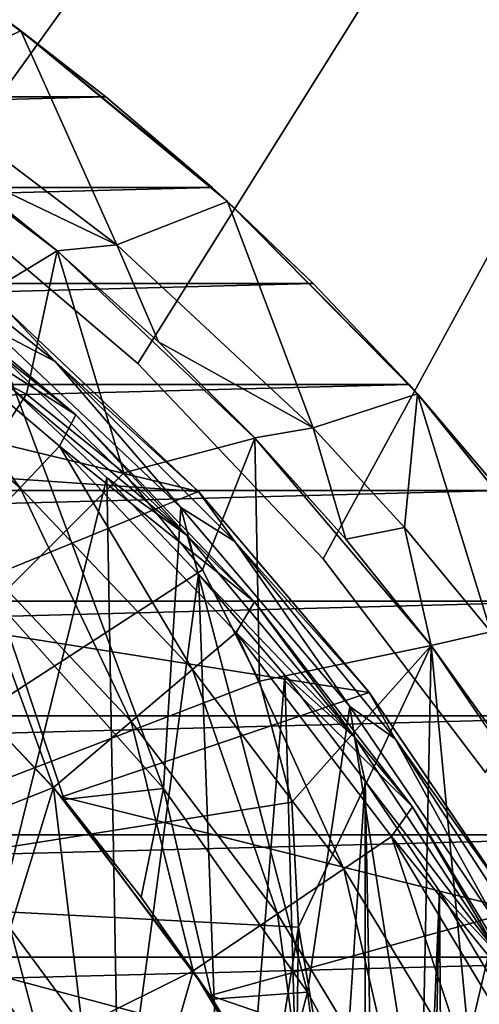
# Model space of a CAD drawing. Header units: millimetres. Extents: x -108 to 102, y -42 to 80.
# Tile 530 of 539: x 67.78 to 71.62, y 44.21 to 52.44. Entities that reach past the tile are written whole.
import ezdxf

# ---------------------------------------------------------------- set-up
doc = ezdxf.new("R2010")
doc.units = ezdxf.units.MM
doc.header["$LTSCALE"] = 81.481481
for name, color, linetype in [('20', 7, 'CONTINUOUS'), ('21', 7, 'CONTINUOUS'), ('2692', 7, 'CONTINUOUS'), ('2694', 7, 'CONTINUOUS'), ('2706', 7, 'CONTINUOUS'), ('2707', 7, 'CONTINUOUS'), ('2709', 7, 'CONTINUOUS'), ('2710', 7, 'CONTINUOUS'), ('2773', 7, 'CONTINUOUS'), ('2775', 7, 'CONTINUOUS'), ('2776', 7, 'CONTINUOUS'), ('2779', 7, 'CONTINUOUS'), ('2780', 7, 'CONTINUOUS'), ('2782', 7, 'CONTINUOUS'), ('2783', 7, 'CONTINUOUS'), ('2784', 7, 'CONTINUOUS'), ('2792', 7, 'CONTINUOUS'), ('39', 7, 'CONTINUOUS'), ('40', 7, 'CONTINUOUS'), ('41', 7, 'CONTINUOUS'), ('42', 7, 'CONTINUOUS'), ('48', 7, 'CONTINUOUS'), ('5', 7, 'CONTINUOUS'), ('8', 7, 'CONTINUOUS'), ('9', 7, 'CONTINUOUS')]:
    doc.layers.add(name, color=color, linetype=linetype)

msp = doc.modelspace()

# ---------------------------------------------------------------- linework, layer by layer
at = {"layer": '20', "color": 7, "linetype": 'CONTINUOUS', "true_color": 0x96918c}
for points in [[(65.9444, 53.581, 104.9949), (67.7904, 52.3442, 104.5448), (66.8191, 51.9014, 104.3836), (65.9444, 53.581, 104.9949)], [(66.8191, 51.9014, 104.3836), (67.7904, 52.3442, 104.5448), (68.5931, 50.556, 103.8939), (66.8191, 51.9014, 104.3836)], [(67.7904, 52.3442, 104.5448), (69.5172, 50.9177, 104.0255), (68.5931, 50.556, 103.8939), (67.7904, 52.3442, 104.5448)], [(68.5931, 50.556, 103.8939), (69.5172, 50.9177, 104.0255), (70.2322, 49.0254, 103.3368), (68.5931, 50.556, 103.8939)], [(69.5172, 50.9177, 104.0255), (71.1044, 49.3108, 103.4407), (70.2322, 49.0254, 103.3368), (69.5172, 50.9177, 104.0255)], [(70.2322, 49.0254, 103.3368), (71.1044, 49.3108, 103.4407), (70.9947, 48.1947, 103.0345), (70.2322, 49.0254, 103.3368)], [(70.9947, 48.1947, 103.0345), (71.1044, 49.3108, 103.4407), (71.7165, 47.3217, 102.7167), (70.9947, 48.1947, 103.0345)], [(71.1044, 49.3108, 103.4407), (72.5291, 47.5386, 102.7957), (71.7165, 47.3217, 102.7167), (71.1044, 49.3108, 103.4407)]]:
    msp.add_3dface(points, dxfattribs=at)
at = {"layer": '21', "color": 7, "linetype": 'CONTINUOUS', "true_color": 0x96918c}
for points in [[(66.2847, 51.8813, 115.05), (68.0942, 50.5061, 115.05), (66.9081, 49.7835, 115.05), (66.2847, 51.8813, 115.05)], [(66.9081, 49.7835, 115.05), (68.0942, 50.5061, 115.05), (67.8393, 49.309, 115.05), (66.9081, 49.7835, 115.05)], [(68.0942, 50.5061, 115.05), (68.6513, 48.6513, 115.05), (67.8393, 49.309, 115.05), (68.0942, 50.5061, 115.05)], [(68.0942, 50.5061, 115.05), (69.7463, 48.9412, 115.05), (68.6513, 48.6513, 115.05), (68.0942, 50.5061, 115.05)], [(68.6513, 48.6513, 115.05), (69.7463, 48.9412, 115.05), (69.309, 47.8393, 115.05), (68.6513, 48.6513, 115.05)], [(69.309, 47.8393, 115.05), (69.7463, 48.9412, 115.05), (69.7835, 46.9081, 115.05), (69.309, 47.8393, 115.05)], [(69.7463, 48.9412, 115.05), (71.2183, 47.2079, 115.05), (69.7835, 46.9081, 115.05), (69.7463, 48.9412, 115.05)], [(69.7835, 46.9081, 115.05), (71.2183, 47.2079, 115.05), (70.0541, 45.8986, 115.05), (69.7835, 46.9081, 115.05)], [(70.0541, 45.8986, 115.05), (71.2183, 47.2079, 115.05), (70.1089, 44.8547, 115.05), (70.0541, 45.8986, 115.05)], [(71.2183, 47.2079, 115.05), (71.0583, 39.255, 115.05), (70.1089, 44.8547, 115.05), (71.2183, 47.2079, 115.05)], [(71.0583, 39.255, 115.05), (71.2183, 47.2079, 115.05), (72.0133, 38.8298, 115.05), (71.0583, 39.255, 115.05)], [(71.2183, 47.2079, 115.05), (72.4935, 45.3271, 115.05), (72.0133, 38.8298, 115.05), (71.2183, 47.2079, 115.05)], [(70.1089, 44.8547, 115.05), (70.0357, 39.4724, 115.05), (69.9454, 43.8222, 115.05), (70.1089, 44.8547, 115.05)], [(71.0583, 39.255, 115.05), (70.0357, 39.4724, 115.05), (70.1089, 44.8547, 115.05), (71.0583, 39.255, 115.05)]]:
    msp.add_3dface(points, dxfattribs=at)
at = {"layer": '2692', "color": 7, "linetype": 'CONTINUOUS'}
for points in [[(66.5963, 50.5296, 96.7679), (66.4808, 50.2605, 98.8325), (68.2499, 49.1359, 96.7679), (66.5963, 50.5296, 96.7679)], [(66.1909, 49.8792, 100.863), (67.7852, 48.525, 100.863), (66.4808, 50.2605, 98.8325), (66.1909, 49.8792, 100.863)], [(66.4808, 50.2605, 98.8325), (67.7852, 48.525, 100.863), (68.1146, 48.8727, 98.8325), (66.4808, 50.2605, 98.8325)], [(66.4808, 50.2605, 98.8325), (68.1146, 48.8727, 98.8325), (68.2499, 49.1359, 96.7679), (66.4808, 50.2605, 98.8325)], [(66.1909, 49.8792, 100.863), (67.325, 48.0392, 102.839), (67.7852, 48.525, 100.863), (66.1909, 49.8792, 100.863)], [(68.2499, 49.1359, 96.7679), (68.1146, 48.8727, 98.8325), (69.744, 47.5725, 96.7679), (68.2499, 49.1359, 96.7679)], [(67.7852, 48.525, 100.863), (69.2237, 47.0064, 100.863), (68.1146, 48.8727, 98.8325), (67.7852, 48.525, 100.863)], [(68.1146, 48.8727, 98.8325), (69.2237, 47.0064, 100.863), (69.5887, 47.3165, 98.8325), (68.1146, 48.8727, 98.8325)], [(68.1146, 48.8727, 98.8325), (69.5887, 47.3165, 98.8325), (69.744, 47.5725, 96.7679), (68.1146, 48.8727, 98.8325)], [(67.325, 48.0392, 102.839), (68.7137, 46.5732, 102.839), (67.7852, 48.525, 100.863), (67.325, 48.0392, 102.839)], [(67.7852, 48.525, 100.863), (68.7137, 46.5732, 102.839), (69.2237, 47.0064, 100.863), (67.7852, 48.525, 100.863)], [(66.7382, 47.4197, 104.7427), (68.0633, 46.0208, 104.7427), (67.325, 48.0392, 102.839), (66.7382, 47.4197, 104.7427)], [(67.325, 48.0392, 102.839), (68.0633, 46.0208, 104.7427), (68.7137, 46.5732, 102.839), (67.325, 48.0392, 102.839)], [(69.744, 47.5725, 96.7679), (69.5887, 47.3165, 98.8325), (71.0613, 45.8574, 96.7679), (69.744, 47.5725, 96.7679)], [(66.7382, 47.4197, 104.7427), (67.0532, 45.6205, 106.55), (68.0633, 46.0208, 104.7427), (66.7382, 47.4197, 104.7427)], [(69.2237, 47.0064, 100.863), (70.4895, 45.3412, 100.863), (69.5887, 47.3165, 98.8325), (69.2237, 47.0064, 100.863)], [(69.5887, 47.3165, 98.8325), (70.4895, 45.3412, 100.863), (70.886, 45.61, 98.8325), (69.5887, 47.3165, 98.8325)], [(69.5887, 47.3165, 98.8325), (70.886, 45.61, 98.8325), (71.0613, 45.8574, 96.7679), (69.5887, 47.3165, 98.8325)], [(68.7137, 46.5732, 102.839), (69.9357, 44.9657, 102.839), (69.2237, 47.0064, 100.863), (68.7137, 46.5732, 102.839)], [(69.2237, 47.0064, 100.863), (69.9357, 44.9657, 102.839), (70.4895, 45.3412, 100.863), (69.2237, 47.0064, 100.863)], [(68.0633, 46.0208, 104.7427), (69.2294, 44.4868, 104.7427), (68.7137, 46.5732, 102.839), (68.0633, 46.0208, 104.7427)], [(68.7137, 46.5732, 102.839), (69.2294, 44.4868, 104.7427), (69.9357, 44.9657, 102.839), (68.7137, 46.5732, 102.839)], [(67.0532, 45.6205, 106.55), (67.701, 44.8431, 106.55), (68.0633, 46.0208, 104.7427), (67.0532, 45.6205, 106.55)], [(67.701, 44.8431, 106.55), (68.3022, 44.0261, 106.55), (68.0633, 46.0208, 104.7427), (67.701, 44.8431, 106.55)], [(68.0633, 46.0208, 104.7427), (68.3022, 44.0261, 106.55), (69.2294, 44.4868, 104.7427), (68.0633, 46.0208, 104.7427)], [(71.0613, 45.8574, 96.7679), (70.886, 45.61, 98.8325), (72.1866, 44.0107, 96.7679), (71.0613, 45.8574, 96.7679)], [(70.4895, 45.3412, 100.863), (71.5679, 43.5489, 100.863), (70.886, 45.61, 98.8325), (70.4895, 45.3412, 100.863)], [(70.886, 45.61, 98.8325), (71.5679, 43.5489, 100.863), (71.9911, 43.7732, 98.8325), (70.886, 45.61, 98.8325)], [(70.886, 45.61, 98.8325), (71.9911, 43.7732, 98.8325), (72.1866, 44.0107, 96.7679), (70.886, 45.61, 98.8325)], [(69.9357, 44.9657, 102.839), (70.9767, 43.2354, 102.839), (70.4895, 45.3412, 100.863), (69.9357, 44.9657, 102.839)], [(70.4895, 45.3412, 100.863), (70.9767, 43.2354, 102.839), (71.5679, 43.5489, 100.863), (70.4895, 45.3412, 100.863)], [(69.2294, 44.4868, 104.7427), (70.2228, 42.8357, 104.7427), (69.9357, 44.9657, 102.839), (69.2294, 44.4868, 104.7427)], [(69.9357, 44.9657, 102.839), (70.2228, 42.8357, 104.7427), (70.9767, 43.2354, 102.839), (69.9357, 44.9657, 102.839)], [(68.3022, 44.0261, 106.55), (68.8514, 43.1767, 106.55), (69.2294, 44.4868, 104.7427), (68.3022, 44.0261, 106.55)], [(69.2294, 44.4868, 104.7427), (68.8514, 43.1767, 106.55), (70.2228, 42.8357, 104.7427), (69.2294, 44.4868, 104.7427)]]:
    msp.add_3dface(points, dxfattribs=at)
at = {"layer": '2694', "color": 7, "linetype": 'CONTINUOUS'}
for points in [[(68.5103, 48.6072, 96.55), (67.4922, 44.4961, 96.55), (67.6999, 49.3683, 96.55), (68.5103, 48.6072, 96.55)], [(68.612, 42.8411, 96.55), (67.4922, 44.4961, 96.55), (68.5103, 48.6072, 96.55), (68.612, 42.8411, 96.55)], [(69.2751, 47.8042, 96.55), (68.612, 42.8411, 96.55), (68.5103, 48.6072, 96.55), (69.2751, 47.8042, 96.55)], [(69.5222, 41.0617, 96.55), (68.612, 42.8411, 96.55), (69.2751, 47.8042, 96.55), (69.5222, 41.0617, 96.55)], [(69.9951, 46.9581, 96.55), (69.5222, 41.0617, 96.55), (69.2751, 47.8042, 96.55), (69.9951, 46.9581, 96.55)], [(70.2094, 39.1841, 96.55), (69.5222, 41.0617, 96.55), (69.9951, 46.9581, 96.55), (70.2094, 39.1841, 96.55)], [(70.6667, 46.0734, 96.55), (70.2094, 39.1841, 96.55), (69.9951, 46.9581, 96.55), (70.6667, 46.0734, 96.55)], [(70.6627, 37.2367, 96.55), (70.2094, 39.1841, 96.55), (70.6667, 46.0734, 96.55), (70.6627, 37.2367, 96.55)], [(70.8756, 35.2494, 96.55), (70.6627, 37.2367, 96.55), (70.6667, 46.0734, 96.55), (70.8756, 35.2494, 96.55)], [(71.2869, 45.1538, 96.55), (70.8756, 35.2494, 96.55), (70.6667, 46.0734, 96.55), (71.2869, 45.1538, 96.55)], [(70.8258, 23.152, 96.55), (70.8756, 35.2494, 96.55), (71.2869, 45.1538, 96.55), (70.8258, 23.152, 96.55)], [(71.434, 24.0818, 96.55), (70.8258, 23.152, 96.55), (71.2869, 45.1538, 96.55), (71.434, 24.0818, 96.55)], [(71.8561, 44.1989, 96.55), (71.434, 24.0818, 96.55), (71.2869, 45.1538, 96.55), (71.8561, 44.1989, 96.55)]]:
    msp.add_3dface(points, dxfattribs=at)
at = {"layer": '2706', "color": 7, "linetype": 'CONTINUOUS'}
msp.add_3dface([(67.4922, 44.4961, 96.55), (68.612, 42.8411, 96.55), (67.7477, 43.8581, 96.65), (67.4922, 44.4961, 96.55)], dxfattribs=at)
at = {"layer": '2707', "color": 7, "linetype": 'CONTINUOUS'}
for points in [[(67.9769, 43.8015, 106.55), (67.701, 44.8431, 106.55), (66.7573, 45.3584, 106.55), (67.9769, 43.8015, 106.55)], [(68.3022, 44.0261, 106.55), (67.701, 44.8431, 106.55), (67.9769, 43.8015, 106.55), (68.3022, 44.0261, 106.55)]]:
    msp.add_3dface(points, dxfattribs=at)
at = {"layer": '2709', "color": 7, "linetype": 'CONTINUOUS'}
msp.add_3dface([(67.7209, 43.6258, 106.25), (67.9769, 43.8015, 106.55), (66.7573, 45.3584, 106.55), (67.7209, 43.6258, 106.25)], dxfattribs=at)
at = {"layer": '2710', "color": 7, "linetype": 'CONTINUOUS'}
for points in [[(66.5963, 50.5296, 96.7679), (68.2499, 49.1359, 96.7679), (67.6014, 49.651, 96.615), (66.5963, 50.5296, 96.7679)], [(67.6014, 49.651, 96.615), (68.2499, 49.1359, 96.7679), (69.1812, 48.1257, 96.615), (67.6014, 49.651, 96.615)], [(67.6999, 49.3683, 96.55), (67.6014, 49.651, 96.615), (69.1812, 48.1257, 96.615), (67.6999, 49.3683, 96.55)], [(68.5103, 48.6072, 96.55), (67.6999, 49.3683, 96.55), (69.1812, 48.1257, 96.615), (68.5103, 48.6072, 96.55)], [(68.2499, 49.1359, 96.7679), (69.744, 47.5725, 96.7679), (69.1812, 48.1257, 96.615), (68.2499, 49.1359, 96.7679)], [(69.2751, 47.8042, 96.55), (68.5103, 48.6072, 96.55), (69.1812, 48.1257, 96.615), (69.2751, 47.8042, 96.55)], [(69.1812, 48.1257, 96.615), (69.744, 47.5725, 96.7679), (70.5846, 46.4367, 96.615), (69.1812, 48.1257, 96.615)], [(69.2751, 47.8042, 96.55), (69.1812, 48.1257, 96.615), (70.5846, 46.4367, 96.615), (69.2751, 47.8042, 96.55)], [(69.9951, 46.9581, 96.55), (69.2751, 47.8042, 96.55), (70.5846, 46.4367, 96.615), (69.9951, 46.9581, 96.55)], [(69.744, 47.5725, 96.7679), (71.0613, 45.8574, 96.7679), (70.5846, 46.4367, 96.615), (69.744, 47.5725, 96.7679)], [(70.6667, 46.0734, 96.55), (69.9951, 46.9581, 96.55), (70.5846, 46.4367, 96.615), (70.6667, 46.0734, 96.55)], [(70.5846, 46.4367, 96.615), (71.0613, 45.8574, 96.7679), (71.7946, 44.6042, 96.615), (70.5846, 46.4367, 96.615)], [(70.6667, 46.0734, 96.55), (70.5846, 46.4367, 96.615), (71.7946, 44.6042, 96.615), (70.6667, 46.0734, 96.55)], [(71.2869, 45.1538, 96.55), (70.6667, 46.0734, 96.55), (71.7946, 44.6042, 96.615), (71.2869, 45.1538, 96.55)], [(71.0613, 45.8574, 96.7679), (72.1866, 44.0107, 96.7679), (71.7946, 44.6042, 96.615), (71.0613, 45.8574, 96.7679)], [(71.8561, 44.1989, 96.55), (71.2869, 45.1538, 96.55), (71.7946, 44.6042, 96.615), (71.8561, 44.1989, 96.55)]]:
    msp.add_3dface(points, dxfattribs=at)
at = {"layer": '2773', "color": 7, "linetype": 'CONTINUOUS'}
for points in [[(69.1267, 48.3592, 96.55), (67.5432, 49.8589, 96.55), (68.9824, 46.0111, 96.55), (69.1267, 48.3592, 96.55)], [(68.9824, 46.0111, 96.55), (67.5432, 49.8589, 96.55), (67.6009, 47.562, 96.55), (68.9824, 46.0111, 96.55)], [(70.1848, 44.3094, 96.55), (69.1267, 48.3592, 96.55), (68.9824, 46.0111, 96.55), (70.1848, 44.3094, 96.55)], [(70.5378, 46.6986, 96.55), (69.1267, 48.3592, 96.55), (70.1848, 44.3094, 96.55), (70.5378, 46.6986, 96.55)], [(71.1924, 42.4757, 96.55), (70.5378, 46.6986, 96.55), (70.1848, 44.3094, 96.55), (71.1924, 42.4757, 96.55)], [(71.7615, 44.8951, 96.55), (70.5378, 46.6986, 96.55), (71.1924, 42.4757, 96.55), (71.7615, 44.8951, 96.55)], [(71.9849, 40.5424, 96.55), (71.7615, 44.8951, 96.55), (71.1924, 42.4757, 96.55), (71.9849, 40.5424, 96.55)]]:
    msp.add_3dface(points, dxfattribs=at)
at = {"layer": '2775', "color": 7, "linetype": 'CONTINUOUS'}
for points in [[(67.6721, 50.0118, 96.35), (69.2713, 48.4976, 96.35), (67.6734, 50.0106, 80.05), (67.6721, 50.0118, 96.35)], [(67.6734, 50.0106, 80.05), (69.2713, 48.4976, 96.35), (69.2744, 48.4942, 80.05), (67.6734, 50.0106, 80.05)], [(69.2713, 48.4976, 96.35), (70.6971, 46.8198, 96.35), (69.2744, 48.4942, 80.05), (69.2713, 48.4976, 96.35)], [(69.2744, 48.4942, 80.05), (70.6971, 46.8198, 96.35), (70.7008, 46.8145, 80.05), (69.2744, 48.4942, 80.05)], [(70.6971, 46.8198, 96.35), (71.9333, 44.9977, 96.35), (70.7008, 46.8145, 80.05), (70.6971, 46.8198, 96.35)], [(70.7008, 46.8145, 80.05), (71.9333, 44.9977, 96.35), (71.9365, 44.992, 80.05), (70.7008, 46.8145, 80.05)]]:
    msp.add_3dface(points, dxfattribs=at)
at = {"layer": '2776', "color": 7, "linetype": 'CONTINUOUS'}
for points in [[(67.5432, 49.8589, 96.55), (68.0776, 49.5795, 96.4914), (66.427, 50.9161, 96.4914), (67.5432, 49.8589, 96.55)], [(68.0776, 49.5795, 96.4914), (67.6721, 50.0118, 96.35), (66.427, 50.9161, 96.4914), (68.0776, 49.5795, 96.4914)], [(69.2713, 48.4976, 96.35), (67.6721, 50.0118, 96.35), (68.0776, 49.5795, 96.4914), (69.2713, 48.4976, 96.35)], [(67.5432, 49.8589, 96.55), (69.1267, 48.3592, 96.55), (68.0776, 49.5795, 96.4914), (67.5432, 49.8589, 96.55)], [(69.1267, 48.3592, 96.55), (69.5795, 48.0776, 96.4914), (68.0776, 49.5795, 96.4914), (69.1267, 48.3592, 96.55)], [(69.5795, 48.0776, 96.4914), (69.2713, 48.4976, 96.35), (68.0776, 49.5795, 96.4914), (69.5795, 48.0776, 96.4914)], [(70.6971, 46.8198, 96.35), (69.2713, 48.4976, 96.35), (69.5795, 48.0776, 96.4914), (70.6971, 46.8198, 96.35)], [(69.1267, 48.3592, 96.55), (70.5378, 46.6986, 96.55), (69.5795, 48.0776, 96.4914), (69.1267, 48.3592, 96.55)], [(70.5378, 46.6986, 96.55), (70.9161, 46.427, 96.4914), (69.5795, 48.0776, 96.4914), (70.5378, 46.6986, 96.55)], [(70.9161, 46.427, 96.4914), (70.6971, 46.8198, 96.35), (69.5795, 48.0776, 96.4914), (70.9161, 46.427, 96.4914)], [(71.9333, 44.9977, 96.35), (70.6971, 46.8198, 96.35), (70.9161, 46.427, 96.4914), (71.9333, 44.9977, 96.35)], [(70.5378, 46.6986, 96.55), (71.7615, 44.8951, 96.55), (70.9161, 46.427, 96.4914), (70.5378, 46.6986, 96.55)], [(71.7615, 44.8951, 96.55), (72.0729, 44.6457, 96.4914), (70.9161, 46.427, 96.4914), (71.7615, 44.8951, 96.55)], [(72.0729, 44.6457, 96.4914), (71.9333, 44.9977, 96.35), (70.9161, 46.427, 96.4914), (72.0729, 44.6457, 96.4914)]]:
    msp.add_3dface(points, dxfattribs=at)
at = {"layer": '2779', "color": 7, "linetype": 'CONTINUOUS'}
for points in [[(66.7152, 47.4469, 80.05), (68.135, 45.9421, 80.05), (66.7337, 47.4297, 95.85), (66.7152, 47.4469, 80.05)], [(66.7337, 47.4297, 95.85), (68.135, 45.9421, 80.05), (68.1532, 45.9207, 95.85), (66.7337, 47.4297, 95.85)], [(68.135, 45.9421, 80.05), (69.3712, 44.2819, 80.05), (68.1532, 45.9207, 95.85), (68.135, 45.9421, 80.05)], [(68.1532, 45.9207, 95.85), (69.3712, 44.2819, 80.05), (68.7959, 45.105, 95.85), (68.1532, 45.9207, 95.85)], [(68.7959, 45.105, 95.85), (69.3712, 44.2819, 80.05), (69.3912, 44.2515, 95.85), (68.7959, 45.105, 95.85)], [(69.3712, 44.2819, 80.05), (70.407, 42.4879, 80.05), (69.3912, 44.2515, 95.85), (69.3712, 44.2819, 80.05)], [(69.3912, 44.2515, 95.85), (70.407, 42.4879, 80.05), (69.937, 43.3622, 95.85), (69.3912, 44.2515, 95.85)]]:
    msp.add_3dface(points, dxfattribs=at)
at = {"layer": '2780', "color": 7, "linetype": 'CONTINUOUS'}
for points in [[(67.6009, 47.562, 96.55), (66.7337, 47.4297, 95.85), (68.1532, 45.9207, 95.85), (67.6009, 47.562, 96.55)], [(68.9824, 46.0111, 96.55), (67.6009, 47.562, 96.55), (68.1532, 45.9207, 95.85), (68.9824, 46.0111, 96.55)], [(68.9824, 46.0111, 96.55), (68.1532, 45.9207, 95.85), (68.7959, 45.105, 95.85), (68.9824, 46.0111, 96.55)], [(68.9824, 46.0111, 96.55), (68.7959, 45.105, 95.85), (69.3912, 44.2515, 95.85), (68.9824, 46.0111, 96.55)], [(70.1848, 44.3094, 96.55), (68.9824, 46.0111, 96.55), (69.3912, 44.2515, 95.85), (70.1848, 44.3094, 96.55)], [(70.1848, 44.3094, 96.55), (69.3912, 44.2515, 95.85), (69.937, 43.3622, 95.85), (70.1848, 44.3094, 96.55)], [(70.1848, 44.3094, 96.55), (69.937, 43.3622, 95.85), (70.43, 42.442, 95.85), (70.1848, 44.3094, 96.55)], [(71.1924, 42.4757, 96.55), (70.1848, 44.3094, 96.55), (70.43, 42.442, 95.85), (71.1924, 42.4757, 96.55)]]:
    msp.add_3dface(points, dxfattribs=at)
at = {"layer": '2782', "color": 7, "linetype": 'CONTINUOUS'}
for points in [[(63.4, 49.9153, 80.05), (67.6734, 50.0106, 80.05), (69.2744, 48.4942, 80.05), (63.4, 49.9153, 80.05)], [(65.1301, 48.7771, 80.05), (63.4, 49.9153, 80.05), (69.2744, 48.4942, 80.05), (65.1301, 48.7771, 80.05)], [(66.7152, 47.4469, 80.05), (65.1301, 48.7771, 80.05), (69.2744, 48.4942, 80.05), (66.7152, 47.4469, 80.05)], [(66.7152, 47.4469, 80.05), (69.2744, 48.4942, 80.05), (70.7008, 46.8145, 80.05), (66.7152, 47.4469, 80.05)], [(68.135, 45.9421, 80.05), (66.7152, 47.4469, 80.05), (70.7008, 46.8145, 80.05), (68.135, 45.9421, 80.05)], [(68.135, 45.9421, 80.05), (70.7008, 46.8145, 80.05), (71.9365, 44.992, 80.05), (68.135, 45.9421, 80.05)], [(69.3712, 44.2819, 80.05), (68.135, 45.9421, 80.05), (71.9365, 44.992, 80.05), (69.3712, 44.2819, 80.05)], [(69.3712, 44.2819, 80.05), (71.9365, 44.992, 80.05), (72.9688, 43.0455, 80.05), (69.3712, 44.2819, 80.05)], [(70.407, 42.4879, 80.05), (69.3712, 44.2819, 80.05), (72.9688, 43.0455, 80.05), (70.407, 42.4879, 80.05)]]:
    msp.add_3dface(points, dxfattribs=at)
at = {"layer": '2783', "color": 7, "linetype": 'CONTINUOUS', "true_color": 0x96918c}
for points in [[(63.2111, 53.3324, 82.05), (65.1988, 52.2791, 82.05), (87.5, 79.5, 82.05), (63.2111, 53.3324, 82.05)], [(65.1988, 52.2791, 82.05), (67.0572, 51.0184, 82.05), (87.5, 79.5, 82.05), (65.1988, 52.2791, 82.05)], [(67.0572, 51.0184, 82.05), (68.7685, 49.5655, 82.05), (87.5, 79.5, 82.05), (67.0572, 51.0184, 82.05)], [(68.7685, 49.5655, 82.05), (70.3157, 47.9316, 82.05), (87.5, 79.5, 82.05), (68.7685, 49.5655, 82.05)], [(70.3157, 47.9316, 82.05), (71.6731, 46.1461, 82.05), (87.5, 79.5, 82.05), (70.3157, 47.9316, 82.05)]]:
    msp.add_3dface(points, dxfattribs=at)
at = {"layer": '2784', "color": 7, "linetype": 'CONTINUOUS', "true_color": 0x96918c}
for points in [[(87.5, 79.5, 80.05), (-66.7898, 41.38, 80.05), (-92.5, 79.5, 80.05), (87.5, 79.5, 80.05)], [(-65.5, 41.5, 80.05), (-66.7898, 41.38, 80.05), (87.5, 79.5, 80.05), (-65.5, 41.5, 80.05)], [(-64.2102, 41.38, 80.05), (-65.5, 41.5, 80.05), (87.5, 79.5, 80.05), (-64.2102, 41.38, 80.05)], [(-62.9713, 41.0267, 80.05), (-64.2102, 41.38, 80.05), (87.5, 79.5, 80.05), (-62.9713, 41.0267, 80.05)], [(-61.8164, 40.4519, 80.05), (-62.9713, 41.0267, 80.05), (87.5, 79.5, 80.05), (-61.8164, 40.4519, 80.05)], [(-60.7847, 39.6736, 80.05), (-61.8164, 40.4519, 80.05), (87.5, 79.5, 80.05), (-60.7847, 39.6736, 80.05)], [(-59.9131, 38.7171, 80.05), (-60.7847, 39.6736, 80.05), (87.5, 79.5, 80.05), (-59.9131, 38.7171, 80.05)], [(-59.234, 37.6193, 80.05), (-59.9131, 38.7171, 80.05), (87.5, 79.5, 80.05), (-59.234, 37.6193, 80.05)], [(-58.768, 36.4166, 80.05), (-59.234, 37.6193, 80.05), (87.5, 79.5, 80.05), (-58.768, 36.4166, 80.05)], [(-58.5301, 35.1472, 80.05), (-58.768, 36.4166, 80.05), (87.5, 79.5, 80.05), (-58.5301, 35.1472, 80.05)], [(-58.5301, 33.8528, 80.05), (-58.5301, 35.1472, 80.05), (87.5, 79.5, 80.05), (-58.5301, 33.8528, 80.05)], [(43.8012, 52.2791, 80.05), (-58.5301, 33.8528, 80.05), (87.5, 79.5, 80.05), (43.8012, 52.2791, 80.05)], [(45.7889, 53.3324, 80.05), (43.8012, 52.2791, 80.05), (87.5, 79.5, 80.05), (45.7889, 53.3324, 80.05)], [(65.1988, 52.2791, 80.05), (63.2111, 53.3324, 80.05), (87.5, 79.5, 80.05), (65.1988, 52.2791, 80.05)], [(67.0572, 51.0184, 80.05), (65.1988, 52.2791, 80.05), (87.5, 79.5, 80.05), (67.0572, 51.0184, 80.05)], [(68.7685, 49.5655, 80.05), (67.0572, 51.0184, 80.05), (87.5, 79.5, 80.05), (68.7685, 49.5655, 80.05)], [(70.3157, 47.9316, 80.05), (68.7685, 49.5655, 80.05), (87.5, 79.5, 80.05), (70.3157, 47.9316, 80.05)], [(71.6731, 46.1461, 80.05), (70.3157, 47.9316, 80.05), (87.5, 79.5, 80.05), (71.6731, 46.1461, 80.05)]]:
    msp.add_3dface(points, dxfattribs=at)
at = {"layer": '2792', "color": 7, "linetype": 'CONTINUOUS', "true_color": 0x96918c}
for points in [[(68.7685, 49.5655, 82.05), (67.0572, 51.0184, 82.05), (68.7685, 49.5655, 80.05), (68.7685, 49.5655, 82.05)], [(67.0572, 51.0184, 82.05), (67.0572, 51.0184, 80.05), (68.7685, 49.5655, 80.05), (67.0572, 51.0184, 82.05)], [(70.3157, 47.9316, 82.05), (68.7685, 49.5655, 82.05), (70.3157, 47.9316, 80.05), (70.3157, 47.9316, 82.05)], [(68.7685, 49.5655, 82.05), (68.7685, 49.5655, 80.05), (70.3157, 47.9316, 80.05), (68.7685, 49.5655, 82.05)], [(71.6731, 46.1461, 82.05), (70.3157, 47.9316, 82.05), (71.6731, 46.1461, 80.05), (71.6731, 46.1461, 82.05)], [(70.3157, 47.9316, 82.05), (70.3157, 47.9316, 80.05), (71.6731, 46.1461, 80.05), (70.3157, 47.9316, 82.05)]]:
    msp.add_3dface(points, dxfattribs=at)
at = {"layer": '39', "color": 7, "linetype": 'CONTINUOUS', "true_color": 0x96918c}
for points in [[(69.3091, 47.839, 116.05), (65.1158, 45.1158, 119.0543), (68.6513, 48.6513, 116.05), (69.3091, 47.839, 116.05)], [(69.7837, 46.9076, 116.05), (65.1158, 45.1158, 119.0543), (69.3091, 47.839, 116.05), (69.7837, 46.9076, 116.05)], [(70.0542, 45.898, 116.05), (65.1158, 45.1158, 119.0543), (69.7837, 46.9076, 116.05), (70.0542, 45.898, 116.05)], [(70.1089, 44.8541, 116.05), (65.1158, 45.1158, 119.0543), (70.0542, 45.898, 116.05), (70.1089, 44.8541, 116.05)], [(67.3857, 40.6608, 116.05), (65.1158, 45.1158, 119.0543), (68.2624, 41.2301, 116.05), (67.3857, 40.6608, 116.05)], [(68.2624, 41.2301, 116.05), (65.1158, 45.1158, 119.0543), (69.0015, 41.9692, 116.05), (68.2624, 41.2301, 116.05)], [(69.0015, 41.9692, 116.05), (65.1158, 45.1158, 119.0543), (69.5708, 42.8458, 116.05), (69.0015, 41.9692, 116.05)], [(69.5708, 42.8458, 116.05), (65.1158, 45.1158, 119.0543), (69.9454, 43.8217, 116.05), (69.5708, 42.8458, 116.05)], [(69.9454, 43.8217, 116.05), (65.1158, 45.1158, 119.0543), (70.1089, 44.8541, 116.05), (69.9454, 43.8217, 116.05)]]:
    msp.add_3dface(points, dxfattribs=at)
at = {"layer": '40', "color": 7, "linetype": 'CONTINUOUS', "true_color": 0x96918c}
for points in [[(68.6513, 48.6513, 115.05), (69.309, 47.8393, 115.05), (68.6513, 48.6513, 116.05), (68.6513, 48.6513, 115.05)], [(69.309, 47.8393, 115.05), (69.3091, 47.839, 116.05), (68.6513, 48.6513, 116.05), (69.309, 47.8393, 115.05)], [(69.309, 47.8393, 115.05), (69.7835, 46.9081, 115.05), (69.3091, 47.839, 116.05), (69.309, 47.8393, 115.05)], [(69.7835, 46.9081, 115.05), (69.7837, 46.9076, 116.05), (69.3091, 47.839, 116.05), (69.7835, 46.9081, 115.05)], [(69.7835, 46.9081, 115.05), (70.0541, 45.8986, 115.05), (69.7837, 46.9076, 116.05), (69.7835, 46.9081, 115.05)], [(70.0541, 45.8986, 115.05), (70.0542, 45.898, 116.05), (69.7837, 46.9076, 116.05), (70.0541, 45.8986, 115.05)], [(70.0541, 45.8986, 115.05), (70.1089, 44.8547, 115.05), (70.0542, 45.898, 116.05), (70.0541, 45.8986, 115.05)], [(70.1089, 44.8547, 115.05), (70.1089, 44.8541, 116.05), (70.0542, 45.898, 116.05), (70.1089, 44.8547, 115.05)], [(70.1089, 44.8547, 115.05), (69.9454, 43.8222, 115.05), (70.1089, 44.8541, 116.05), (70.1089, 44.8547, 115.05)], [(69.9454, 43.8222, 115.05), (69.9454, 43.8217, 116.05), (70.1089, 44.8541, 116.05), (69.9454, 43.8222, 115.05)]]:
    msp.add_3dface(points, dxfattribs=at)
at = {"layer": '41', "color": 7, "linetype": 'CONTINUOUS', "true_color": 0x96918c}
for points in [[(67.839, 49.3091, 116.05), (65.1158, 45.1158, 119.0543), (66.9076, 49.7837, 116.05), (67.839, 49.3091, 116.05)], [(68.6513, 48.6513, 116.05), (65.1158, 45.1158, 119.0543), (67.839, 49.3091, 116.05), (68.6513, 48.6513, 116.05)]]:
    msp.add_3dface(points, dxfattribs=at)
at = {"layer": '42', "color": 7, "linetype": 'CONTINUOUS', "true_color": 0x96918c}
for points in [[(66.9081, 49.7835, 115.05), (67.8393, 49.309, 115.05), (66.9076, 49.7837, 116.05), (66.9081, 49.7835, 115.05)], [(67.8393, 49.309, 115.05), (67.839, 49.3091, 116.05), (66.9076, 49.7837, 116.05), (67.8393, 49.309, 115.05)], [(67.8393, 49.309, 115.05), (68.6513, 48.6513, 115.05), (67.839, 49.3091, 116.05), (67.8393, 49.309, 115.05)], [(68.6513, 48.6513, 115.05), (68.6513, 48.6513, 116.05), (67.839, 49.3091, 116.05), (68.6513, 48.6513, 115.05)]]:
    msp.add_3dface(points, dxfattribs=at)
at = {"layer": '48', "color": 7, "linetype": 'CONTINUOUS', "true_color": 0x96918c}
for points in [[(67.2088, 51.2178, 108.05), (66.8191, 51.9014, 104.3836), (68.5931, 50.556, 103.8939), (67.2088, 51.2178, 108.05)], [(68.0953, 50.5053, 108.05), (67.2088, 51.2178, 108.05), (68.5931, 50.556, 103.8939), (68.0953, 50.5053, 108.05)], [(68.9418, 49.7458, 108.05), (68.0953, 50.5053, 108.05), (68.5931, 50.556, 103.8939), (68.9418, 49.7458, 108.05)], [(68.9418, 49.7458, 108.05), (68.5931, 50.556, 103.8939), (70.2322, 49.0254, 103.3368), (68.9418, 49.7458, 108.05)], [(69.7461, 48.9415, 108.05), (68.9418, 49.7458, 108.05), (70.2322, 49.0254, 103.3368), (69.7461, 48.9415, 108.05)], [(70.5055, 48.0949, 108.05), (69.7461, 48.9415, 108.05), (70.2322, 49.0254, 103.3368), (70.5055, 48.0949, 108.05)], [(70.5055, 48.0949, 108.05), (70.2322, 49.0254, 103.3368), (70.9947, 48.1947, 103.0345), (70.5055, 48.0949, 108.05)], [(71.2181, 47.2085, 108.05), (70.5055, 48.0949, 108.05), (70.9947, 48.1947, 103.0345), (71.2181, 47.2085, 108.05)], [(71.2181, 47.2085, 108.05), (70.9947, 48.1947, 103.0345), (71.7165, 47.3217, 102.7167), (71.2181, 47.2085, 108.05)], [(71.8816, 46.2847, 108.05), (71.2181, 47.2085, 108.05), (71.7165, 47.3217, 102.7167), (71.8816, 46.2847, 108.05)]]:
    msp.add_3dface(points, dxfattribs=at)
at = {"layer": '5', "color": 7, "linetype": 'CONTINUOUS', "true_color": 0x96918c}
for points in [[(67.5786, 52.5004, 127.05), (40.498, 51.7917, 127.05), (68.502, 51.7917, 127.05), (67.5786, 52.5004, 127.05)], [(40.498, 51.7917, 127.05), (39.6115, 51.0346, 127.05), (68.502, 51.7917, 127.05), (40.498, 51.7917, 127.05)], [(68.502, 51.7917, 127.05), (39.6115, 51.0346, 127.05), (69.3885, 51.0346, 127.05), (68.502, 51.7917, 127.05)], [(39.6115, 51.0346, 127.05), (38.7673, 50.2335, 127.05), (69.3885, 51.0346, 127.05), (39.6115, 51.0346, 127.05)], [(69.3885, 51.0346, 127.05), (38.7673, 50.2335, 127.05), (70.2327, 50.2335, 127.05), (69.3885, 51.0346, 127.05)], [(38.7673, 50.2335, 127.05), (37.9647, 49.3877, 127.05), (70.2327, 50.2335, 127.05), (38.7673, 50.2335, 127.05)], [(70.2327, 50.2335, 127.05), (37.9647, 49.3877, 127.05), (71.0353, 49.3877, 127.05), (70.2327, 50.2335, 127.05)], [(37.9647, 49.3877, 127.05), (37.2088, 48.5028, 127.05), (71.0353, 49.3877, 127.05), (37.9647, 49.3877, 127.05)], [(71.0353, 49.3877, 127.05), (37.2088, 48.5028, 127.05), (71.7912, 48.5028, 127.05), (71.0353, 49.3877, 127.05)], [(37.2088, 48.5028, 127.05), (36.4993, 47.5779, 127.05), (71.7912, 48.5028, 127.05), (37.2088, 48.5028, 127.05)], [(71.7912, 48.5028, 127.05), (36.4993, 47.5779, 127.05), (72.5007, 47.5779, 127.05), (71.7912, 48.5028, 127.05)], [(36.4993, 47.5779, 127.05), (35.8397, 46.6184, 127.05), (72.5007, 47.5779, 127.05), (36.4993, 47.5779, 127.05)], [(72.5007, 47.5779, 127.05), (35.8397, 46.6184, 127.05), (73.1603, 46.6184, 127.05), (72.5007, 47.5779, 127.05)], [(35.8397, 46.6184, 127.05), (35.231, 45.625, 127.05), (73.1603, 46.6184, 127.05), (35.8397, 46.6184, 127.05)], [(73.1603, 46.6184, 127.05), (35.231, 45.625, 127.05), (73.769, 45.625, 127.05), (73.1603, 46.6184, 127.05)], [(35.231, 45.625, 127.05), (34.675, 44.6011, 127.05), (73.769, 45.625, 127.05), (35.231, 45.625, 127.05)], [(73.769, 45.625, 127.05), (34.675, 44.6011, 127.05), (74.325, 44.6011, 127.05), (73.769, 45.625, 127.05)], [(34.675, 44.6011, 127.05), (34.1738, 43.5501, 127.05), (74.325, 44.6011, 127.05), (34.675, 44.6011, 127.05)], [(74.325, 44.6011, 127.05), (34.1738, 43.5501, 127.05), (74.8262, 43.5501, 127.05), (74.325, 44.6011, 127.05)]]:
    msp.add_3dface(points, dxfattribs=at)
at = {"layer": '8', "color": 7, "linetype": 'CONTINUOUS', "true_color": 0x96918c}
for points in [[(68.0942, 50.5061, 115.05), (66.2847, 51.8813, 115.05), (67.2088, 51.2178, 108.05), (68.0942, 50.5061, 115.05)], [(68.0953, 50.5053, 108.05), (68.0942, 50.5061, 115.05), (67.2088, 51.2178, 108.05), (68.0953, 50.5053, 108.05)], [(69.7463, 48.9412, 115.05), (68.0942, 50.5061, 115.05), (68.9418, 49.7458, 108.05), (69.7463, 48.9412, 115.05)], [(68.9418, 49.7458, 108.05), (68.0942, 50.5061, 115.05), (68.0953, 50.5053, 108.05), (68.9418, 49.7458, 108.05)], [(69.7461, 48.9415, 108.05), (69.7463, 48.9412, 115.05), (68.9418, 49.7458, 108.05), (69.7461, 48.9415, 108.05)], [(70.5055, 48.0949, 108.05), (69.7463, 48.9412, 115.05), (69.7461, 48.9415, 108.05), (70.5055, 48.0949, 108.05)], [(71.2183, 47.2079, 115.05), (69.7463, 48.9412, 115.05), (70.5055, 48.0949, 108.05), (71.2183, 47.2079, 115.05)], [(71.2181, 47.2085, 108.05), (71.2183, 47.2079, 115.05), (70.5055, 48.0949, 108.05), (71.2181, 47.2085, 108.05)], [(71.8816, 46.2847, 108.05), (71.2183, 47.2079, 115.05), (71.2181, 47.2085, 108.05), (71.8816, 46.2847, 108.05)], [(72.4935, 45.3271, 115.05), (71.2183, 47.2079, 115.05), (71.8816, 46.2847, 108.05), (72.4935, 45.3271, 115.05)]]:
    msp.add_3dface(points, dxfattribs=at)
at = {"layer": '9', "color": 7, "linetype": 'CONTINUOUS', "true_color": 0x96918c}
for points in [[(65.9444, 53.581, 104.9949), (67.5786, 52.5004, 127.05), (67.7904, 52.3442, 104.5448), (65.9444, 53.581, 104.9949)], [(67.5786, 52.5004, 127.05), (68.502, 51.7917, 127.05), (67.7904, 52.3442, 104.5448), (67.5786, 52.5004, 127.05)], [(68.502, 51.7917, 127.05), (69.3885, 51.0346, 127.05), (67.7904, 52.3442, 104.5448), (68.502, 51.7917, 127.05)], [(67.7904, 52.3442, 104.5448), (69.3885, 51.0346, 127.05), (69.5172, 50.9177, 104.0255), (67.7904, 52.3442, 104.5448)], [(69.3885, 51.0346, 127.05), (70.2327, 50.2335, 127.05), (69.5172, 50.9177, 104.0255), (69.3885, 51.0346, 127.05)], [(70.2327, 50.2335, 127.05), (71.0353, 49.3877, 127.05), (69.5172, 50.9177, 104.0255), (70.2327, 50.2335, 127.05)], [(69.5172, 50.9177, 104.0255), (71.0353, 49.3877, 127.05), (71.1044, 49.3108, 103.4407), (69.5172, 50.9177, 104.0255)], [(71.0353, 49.3877, 127.05), (71.7912, 48.5028, 127.05), (71.1044, 49.3108, 103.4407), (71.0353, 49.3877, 127.05)], [(71.7912, 48.5028, 127.05), (72.5007, 47.5779, 127.05), (71.1044, 49.3108, 103.4407), (71.7912, 48.5028, 127.05)], [(71.1044, 49.3108, 103.4407), (72.5007, 47.5779, 127.05), (72.5291, 47.5386, 102.7957), (71.1044, 49.3108, 103.4407)]]:
    msp.add_3dface(points, dxfattribs=at)

doc.saveas('drawing.dxf')
